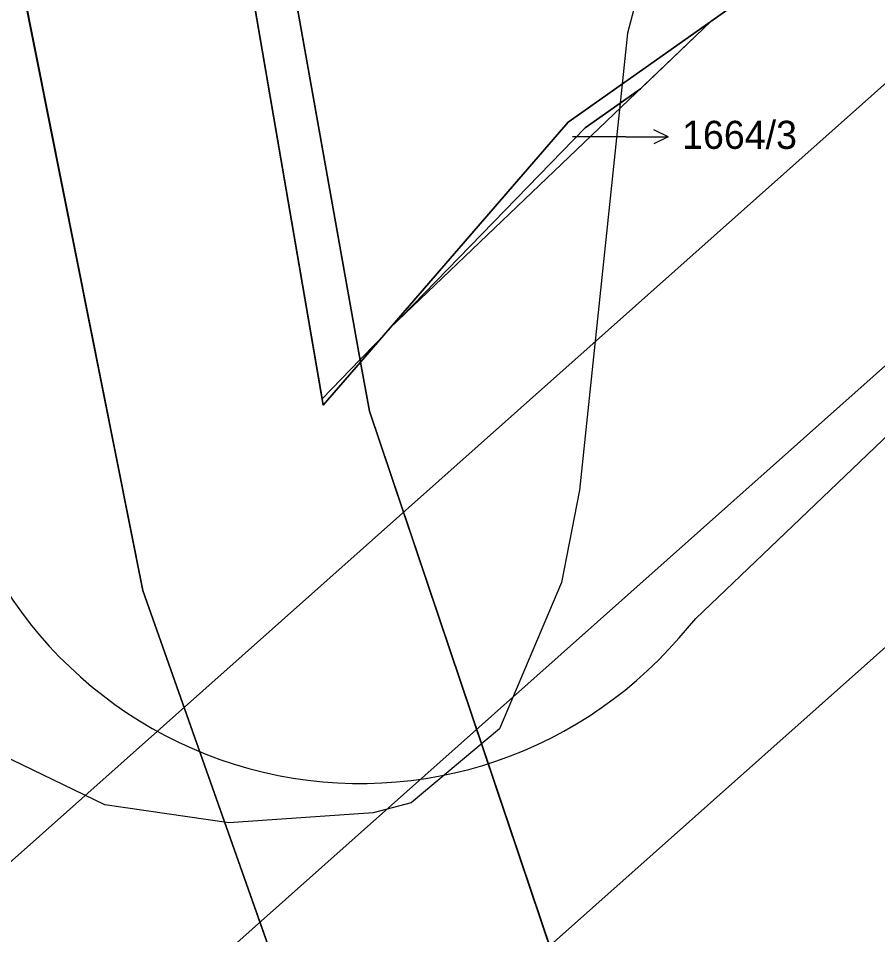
# Model space of a CAD drawing. Extents: x -706130 to -698555, y -971544 to -967260.
# Drawn here: x -704475.2 to -704414, y -971084.3 to -971019 of the extents above; entities that cross this region are included whole.
import ezdxf

# ---------------------------------------------------------------- set-up
doc = ezdxf.new("R2010")
doc.units = 0
for name, color, linetype in [('BPEJ hranice S', 7, 'Continuous'), ('BPEJ I-II trida ochrany S', 7, 'Continuous'), ('Elektro VVN nadzemní 110 S', 7, 'Continuous'), ('KN_Hranice_parcel', 7, 'Continuous'), ('KN_Parcelni cisla', 7, 'Continuous'), ('KN_Parcelni cisla_sipky', 7, 'Continuous'), ('KN_Polygon parcely', 7, 'Continuous'), ('KN_POZEMKY_10_LESNI POZEMEK', 7, 'Continuous'), ('KN_POZEMKY_14_OSTATNI PLOCHA', 7, 'Continuous'), ('KN_POZEMKY_2_ORNA PUDA', 7, 'Continuous'), ('KN_VYUZITI_17_ostatni plocha_ostatni komunikace', 7, 'Continuous'), ('OP ELE VN_VVN_trafostanice', 7, 'Continuous'), ('OP lesa 30 m', 7, 'Continuous'), ('Plochy přírodní - lesní S', 7, 'Continuous'), ('Plochy smíšené nezastavěného území všeobecné S', 7, 'Continuous'), ('Plochy zemědělské všeobecné CELEK S', 7, 'Continuous'), ('Regulační bloky v krajině S', 7, 'Continuous'), ('USES_BC_mistni S', 7, 'Continuous'), ('USES_ŠRAFY S', 7, 'Continuous'), ('VÝŠKOPIS_vrstevnice zesílená', 7, 'Continuous')]:
    doc.layers.add(name, color=color, linetype=linetype)

msp = doc.modelspace()

# ---------------------------------------------------------------- linework, layer by layer
at = {"layer": 'BPEJ hranice S'}
for points in [[(-704351.086, -970955.148), (-704359.205, -970959.705), (-704361.427, -970960.953), (-704361.193, -970982.495), (-704361.092, -970991.796), (-704364.9, -970980.93), (-704377.9, -970979.05), (-704388.29, -970984.51), (-704388.89, -970985.569), (-704389.543, -970985.943), (-704396.736, -970998.634), (-704425.92, -971019.27), (-704430.943, -971024.066), (-704434.877, -971026.844), (-704447.945, -971040.3), (-704448.75, -971041.07), (-704449.23, -971041.624), (-704449.712, -971042.121), (-704450.901, -971043.345), (-704453.6, -971046.125), (-704461.41, -971000.71), (-704480.71, -970987.86)], [(-704480.71, -970987.86), (-704461.41, -971000.71), (-704453.6, -971046.125), (-704450.901, -971043.345), (-704449.712, -971042.121), (-704449.23, -971041.624), (-704448.75, -971041.07), (-704447.945, -971040.3), (-704434.877, -971026.844), (-704430.943, -971024.066), (-704425.92, -971019.27), (-704396.736, -970998.634), (-704389.543, -970985.943), (-704388.89, -970985.569), (-704388.29, -970984.51), (-704377.9, -970979.05), (-704364.9, -970980.93), (-704361.092, -970991.796), (-704361.193, -970982.495), (-704361.427, -970960.953), (-704359.205, -970959.705), (-704351.086, -970955.148)]]:
    msp.add_lwpolyline(points, dxfattribs=at)
at = {"layer": 'BPEJ I-II trida ochrany S'}
for p, q in [((-704395.98, -970998.1), (-704425.92, -971019.27)), ((-704453.6, -971046.125), (-704461.41, -971000.71)), ((-704425.92, -971019.27), (-704448.75, -971041.07)), ((-704448.75, -971041.07), (-704450.87, -971043.52)), ((-704450.87, -971043.52), (-704453.52, -971046.59)), ((-704453.52, -971046.59), (-704453.6, -971046.125))]:
    msp.add_line(p, q, dxfattribs=at)
at = {"layer": 'Elektro VVN nadzemní 110 S'}
for points in [[(-704345.554, -970983.295), (-704483.214, -971105.759), (-704640.234, -971243.735), (-704805.868, -971389.211), (-704875.362, -971405.348)], [(-704335.279, -970994.233), (-704335.461, -970994.393), (-704473.448, -971117.143), (-704630.386, -971255.049), (-704798.952, -971403.107), (-704854.089, -971415.883)]]:
    msp.add_lwpolyline(points, dxfattribs=at)
at = {"layer": 'KN_Hranice_parcel'}
for p, q in [((-704425.92, -971019.27), (-704448.75, -971041.07)), ((-704448.75, -971041.07), (-704450.87, -971043.52))]:
    msp.add_line(p, q, dxfattribs=at)
for points in [[(-704394.9, -970722.73), (-704407.89, -970735.14), (-704413.08, -970748.41), (-704429.87, -970768.12), (-704434.2, -970773.68), (-704436, -970778.11), (-704435.04, -970783.09), (-704417.14, -970810.17), (-704412.6, -970827.95), (-704413.35, -970847.75), (-704419.53, -970872.65), (-704427.42, -970891.79), (-704435.22, -970903.01), (-704464.78, -970939.11), (-704470.08, -970947.26), (-704470.3, -970952.41), (-704470.15, -970956.87), (-704458.51, -971000.63), (-704450.87, -971043.52)], [(-704388.29, -970984.51), (-704395.98, -970998.1), (-704425.92, -971019.27)], [(-704480.71, -970987.86), (-704466.38, -971059.78), (-704450.89, -971103.61), (-704441.93, -971167)], [(-704450.87, -971043.52), (-704453.52, -971046.59), (-704461.41, -971000.71)], [(-704425.92, -971019.27), (-704436.08, -971026.45), (-704448.75, -971041.07)], [(-704450.87, -971043.52), (-704450.23, -971047.02), (-704416.46, -971147.21)]]:
    msp.add_lwpolyline(points, dxfattribs=at)
at = {"layer": 'KN_Parcelni cisla_sipky'}
for p, q in [((-704428.969, -971027.49), (-704429.97, -971026.989)), ((-704431.97, -971027.49), (-704435.77, -971027.49)), ((-704431.97, -971027.49), (-704428.969, -971027.49)), ((-704428.969, -971027.49), (-704429.97, -971027.991))]:
    msp.add_line(p, q, dxfattribs=at)
at = {"layer": 'KN_Polygon parcely'}
for points in [[(-704423.32, -970870.73), (-704430.14, -970887.7), (-704441.3, -970904.25), (-704468.7, -970937.47), (-704474.31, -970946.68), (-704474.09, -970952.69), (-704473.62, -970956.96), (-704461.41, -971000.71), (-704453.52, -971046.59), (-704450.87, -971043.52), (-704458.51, -971000.63), (-704470.15, -970956.87), (-704470.3, -970952.41), (-704470.08, -970947.26), (-704464.78, -970939.11), (-704435.22, -970903.01), (-704427.42, -970891.79), (-704419.53, -970872.65)], [(-704419.53, -970872.65), (-704427.42, -970891.79), (-704435.22, -970903.01), (-704464.78, -970939.11), (-704470.08, -970947.26), (-704470.3, -970952.41), (-704470.15, -970956.87), (-704458.51, -971000.63), (-704450.87, -971043.52), (-704448.75, -971041.07), (-704436.08, -971026.45), (-704425.92, -971019.27), (-704395.98, -970998.1), (-704388.29, -970984.51), (-704373.06, -970957.6), (-704364.9, -970980.93), (-704358.88, -970998.11), (-704359.55, -970918.79), (-704364.6, -970901.09), (-704383.52, -970877.76), (-704388.05, -970871.47)]]:
    msp.add_lwpolyline(points, dxfattribs=at)
for points in [[(-704450.23, -971047.02), (-704416.46, -971147.21), (-704400.72, -971126.52), (-704379.24, -971088.79), (-704371.03, -971068.69), (-704363.13, -971044.43), (-704360.7, -971028.37), (-704358.88, -970998.11), (-704364.9, -970980.93), (-704377.9, -970979.05), (-704388.29, -970984.51), (-704395.98, -970998.1), (-704425.92, -971019.27), (-704448.75, -971041.07), (-704450.87, -971043.52)], [(-704609.43, -971335.09), (-704585.77, -971315.95), (-704567.91, -971298.24), (-704555.17, -971285.57), (-704549.29, -971273.33), (-704441.93, -971167), (-704450.89, -971103.61), (-704466.38, -971059.78), (-704480.71, -970987.86), (-704567.32, -971026.96), (-704576.96, -971042.42), (-704567.8, -971056.89), (-704572.05, -971076.18), (-704593.88, -971059.39), (-704608.77, -971071.6), (-704630.27, -971084.33), (-704701.81, -971105.18), (-704664.8, -971185.41), (-704639.88, -971252.78), (-704622.91, -971298.66)], [(-704480.71, -970987.86), (-704466.38, -971059.78), (-704450.89, -971103.61), (-704441.93, -971167), (-704441.18, -971172.34), (-704421.56, -971152.85), (-704416.46, -971147.21), (-704450.23, -971047.02), (-704450.87, -971043.52), (-704453.52, -971046.59), (-704461.41, -971000.71)], [(-704425.92, -971019.27), (-704436.08, -971026.45), (-704448.75, -971041.07)]]:
    msp.add_lwpolyline(points, close=True, dxfattribs=at)
at = {"layer": 'KN_POZEMKY_10_LESNI POZEMEK'}
for p, q in [((-704395.98, -970998.1), (-704425.92, -971019.27)), ((-704450.87, -971043.52), (-704458.51, -971000.63)), ((-704425.92, -971019.27), (-704448.75, -971041.07)), ((-704436.08, -971026.45), (-704425.92, -971019.27)), ((-704425.92, -971019.27), (-704436.08, -971026.45)), ((-704448.75, -971041.07), (-704436.08, -971026.45)), ((-704436.08, -971026.45), (-704448.75, -971041.07)), ((-704448.75, -971041.07), (-704450.87, -971043.52))]:
    msp.add_line(p, q, dxfattribs=at)
at = {"layer": 'KN_POZEMKY_14_OSTATNI PLOCHA'}
for p, q in [((-704453.52, -971046.59), (-704461.41, -971000.71)), ((-704458.51, -971000.63), (-704450.87, -971043.52)), ((-704450.87, -971043.52), (-704453.52, -971046.59))]:
    msp.add_line(p, q, dxfattribs=at)
at = {"layer": 'KN_POZEMKY_2_ORNA PUDA'}
for p, q in [((-704480.71, -970987.86), (-704466.38, -971059.78)), ((-704466.38, -971059.78), (-704480.71, -970987.86)), ((-704425.92, -971019.27), (-704395.98, -970998.1)), ((-704461.41, -971000.71), (-704453.52, -971046.59)), ((-704448.75, -971041.07), (-704425.92, -971019.27)), ((-704450.87, -971043.52), (-704448.75, -971041.07)), ((-704453.52, -971046.59), (-704450.87, -971043.52)), ((-704450.23, -971047.02), (-704450.87, -971043.52)), ((-704450.87, -971043.52), (-704450.23, -971047.02)), ((-704416.46, -971147.21), (-704450.23, -971047.02)), ((-704450.23, -971047.02), (-704416.46, -971147.21)), ((-704466.38, -971059.78), (-704450.89, -971103.61)), ((-704450.89, -971103.61), (-704466.38, -971059.78))]:
    msp.add_line(p, q, dxfattribs=at)
at = {"layer": 'KN_VYUZITI_17_ostatni plocha_ostatni komunikace'}
for p, q in [((-704453.52, -971046.59), (-704461.41, -971000.71)), ((-704458.51, -971000.63), (-704450.87, -971043.52)), ((-704450.87, -971043.52), (-704453.52, -971046.59))]:
    msp.add_line(p, q, dxfattribs=at)
at = {"layer": 'OP ELE VN_VVN_trafostanice'}
msp.add_lwpolyline([(-704355.228, -970971.824), (-704493.144, -971094.517), (-704650.133, -971232.465), (-704812.934, -971375.453), (-704912.692, -971398.618)], dxfattribs=at)
at = {"layer": 'OP lesa 30 m'}
msp.add_lwpolyline([(-704428.184, -971063.15), (-704426.999, -971061.78), (-704406.798, -971042.491), (-704378.66, -971022.595)], dxfattribs=at)
msp.add_arc((-704450.87, -971043.52), 30, 190.10016, 319.13016, dxfattribs=at)
at = {"layer": 'Plochy přírodní - lesní S'}
for p, q in [((-704425.92, -971019.27), (-704395.98, -970998.1)), ((-704425.92, -971019.27), (-704395.98, -970998.1)), ((-704458.51, -971000.63), (-704450.87, -971043.52)), ((-704458.51, -971000.63), (-704450.87, -971043.52)), ((-704448.75, -971041.07), (-704425.92, -971019.27)), ((-704448.75, -971041.07), (-704425.92, -971019.27)), ((-704425.92, -971019.27), (-704436.08, -971026.45)), ((-704436.08, -971026.45), (-704425.92, -971019.27)), ((-704436.08, -971026.45), (-704448.75, -971041.07)), ((-704448.75, -971041.07), (-704436.08, -971026.45)), ((-704450.87, -971043.52), (-704448.75, -971041.07)), ((-704450.87, -971043.52), (-704448.75, -971041.07))]:
    msp.add_line(p, q, dxfattribs=at)
at = {"layer": 'Plochy smíšené nezastavěného území všeobecné S'}
for p, q in [((-704461.41, -971000.71), (-704453.52, -971046.59)), ((-704450.87, -971043.52), (-704458.51, -971000.63)), ((-704453.52, -971046.59), (-704450.87, -971043.52))]:
    msp.add_line(p, q, dxfattribs=at)
at = {"layer": 'Plochy zemědělské všeobecné CELEK S'}
for p, q in [((-704395.98, -970998.1), (-704425.92, -971019.27)), ((-704453.52, -971046.59), (-704461.41, -971000.71)), ((-704425.92, -971019.27), (-704448.75, -971041.07)), ((-704448.75, -971041.07), (-704450.87, -971043.52)), ((-704450.87, -971043.52), (-704453.52, -971046.59))]:
    msp.add_line(p, q, dxfattribs=at)
at = {"layer": 'Regulační bloky v krajině S'}
for p, q in [((-704395.98, -970998.1), (-704425.92, -971019.27)), ((-704425.92, -971019.27), (-704395.98, -970998.1)), ((-704461.41, -971000.71), (-704453.52, -971046.59)), ((-704453.52, -971046.59), (-704461.41, -971000.71)), ((-704450.87, -971043.52), (-704458.51, -971000.63)), ((-704458.51, -971000.63), (-704450.87, -971043.52)), ((-704425.92, -971019.27), (-704448.75, -971041.07)), ((-704448.75, -971041.07), (-704425.92, -971019.27)), ((-704448.75, -971041.07), (-704450.87, -971043.52)), ((-704450.87, -971043.52), (-704448.75, -971041.07)), ((-704453.52, -971046.59), (-704450.87, -971043.52)), ((-704450.87, -971043.52), (-704453.52, -971046.59))]:
    msp.add_line(p, q, dxfattribs=at)
at = {"layer": 'USES_BC_mistni S'}
msp.add_lwpolyline([(-704498.197, -970931.972), (-704466.579, -970970.294), (-704458.51, -971000.63), (-704450.87, -971043.52), (-704448.75, -971041.07), (-704425.92, -971019.27), (-704405.285, -971004.679), (-704395.98, -970998.1), (-704388.29, -970984.51), (-704377.9, -970979.05), (-704364.9, -970980.93), (-704358.88, -970998.11), (-704359.55, -970918.79), (-704364.6, -970901.09), (-704383.52, -970877.76), (-704388.05, -970871.47), (-704391.88, -970864.93), (-704402.29, -970834.53), (-704405.74, -970803.12), (-704402.86, -970780.15), (-704394.94, -970736.25), (-704391.73, -970719.71), (-704389.28, -970704.44)], dxfattribs=at)
at = {"layer": 'USES_ŠRAFY S'}
msp.add_lwpolyline([(-704498.197, -970931.972), (-704466.579, -970970.294), (-704458.51, -971000.63), (-704450.87, -971043.52), (-704448.75, -971041.07), (-704425.92, -971019.27), (-704405.285, -971004.679), (-704395.98, -970998.1), (-704388.29, -970984.51), (-704377.9, -970979.05), (-704364.9, -970980.93), (-704358.88, -970998.11), (-704359.55, -970918.79), (-704364.6, -970901.09), (-704383.52, -970877.76), (-704388.05, -970871.47), (-704391.88, -970864.93), (-704402.29, -970834.53), (-704405.74, -970803.12), (-704402.86, -970780.15), (-704394.94, -970736.25), (-704391.73, -970719.71), (-704389.28, -970704.44)], dxfattribs=at)
at = {"layer": 'VÝŠKOPIS_vrstevnice zesílená'}
msp.add_lwpolyline([(-704351.465, -971024.033), (-704358.635, -971022.861), (-704360.246, -970990.43), (-704361.949, -970984.972), (-704366.23, -970978.071), (-704373.39, -970974.029), (-704392.618, -970973.174), (-704398.325, -970973.745), (-704408.596, -970977.597), (-704416.729, -970983.731), (-704420.296, -970987.869), (-704426.145, -970998.427), (-704431.852, -971020.113), (-704435.276, -971052.642), (-704436.56, -971059.204), (-704440.983, -971069.619), (-704447.26, -971074.898), (-704449.971, -971075.611), (-704460.244, -971076.324), (-704469.089, -971075.04), (-704477.934, -971070.76)], dxfattribs=at)

# ---------------------------------------------------------------- texts
at = {"layer": 'KN_Parcelni cisla'}
msp.add_text('1664/3', height=2, dxfattribs=at).set_placement((-704427.97, -971028.34))

doc.saveas('drawing.dxf')
